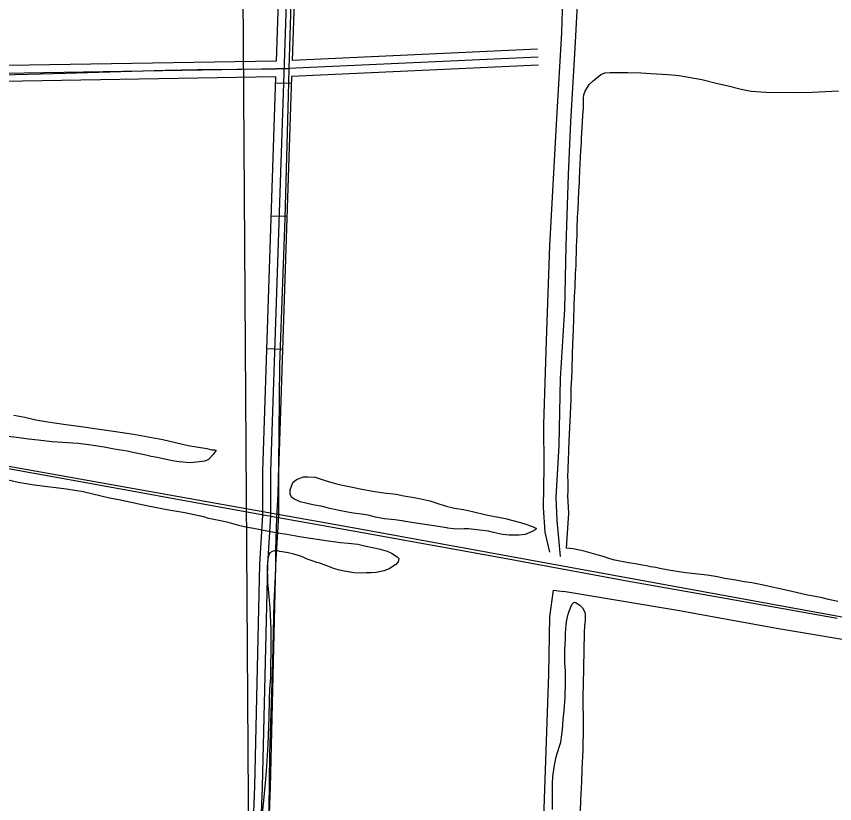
# Model space of a CAD drawing. Extents: x 3508733 to 3546731, y 546897 to 572481.
# Drawn here: x 3523017 to 3524556, y 553969 to 555449 of the extents above; entities that cross this region are included whole.
import ezdxf

# ---------------------------------------------------------------- set-up
doc = ezdxf.new("R2010")
doc.units = 0
for name, color, linetype in [('V-DTCH-CNTR', 7, 'Continuous'), ('V-GRID-MAJR', 7, 'Continuous'), ('V-RAIL-TRAK', 7, 'Continuous'), ('V-ROAD-CNTR', 7, 'Continuous'), ('V-SITE-VEGE', 7, 'Continuous'), ('V-TOPO-SHOR', 7, 'Continuous')]:
    doc.layers.add(name, color=color, linetype=linetype)

msp = doc.modelspace()

# ---------------------------------------------------------------- linework, layer by layer
at = {"layer": 'V-DTCH-CNTR'}
msp.add_line((3523529.9, 555350.3), (3523506.9, 555350.2), dxfattribs=at)
for points in [[(3523593.4, 557291.5), (3523584.9, 557073.7), (3523577.6, 556839.4), (3523570.4, 556619.5), (3523563.1, 556349.7), (3523562.4, 556321.3), (3523561.4, 556285.6), (3523553.3, 556043.2), (3523545.4, 555779.6), (3523534.4, 555495), (3523529.9, 555350.3), (3523528.4, 555299.9), (3523522.3, 555069.1), (3523512.4, 554794.1), (3523510.7, 554604.8), (3523509.1, 554552.1), (3523506.6, 554506.7)], [(3523562.4, 556321.3), (3523656.9, 556324), (3523856.4, 556327.5), (3524034.9, 556330.4), (3524077.8, 556330.9), (3524070.9, 556158.4), (3524066, 556043.5), (3524059.7, 555900), (3524052.3, 555738.3), (3524042.7, 555418), (3524033.6, 555257.3), (3524020.2, 555017.4), (3524013.6, 554838.9), (3524009.2, 554681.7), (3524009.3, 554601.4), (3524008.3, 554525.5), (3524011.5, 554479.3), (3524020.1, 554441.9)], [(3522441.8, 555328.2), (3522509.6, 555331.3), (3522638.5, 555335.5), (3522801.5, 555337.7), (3522942.2, 555338.1), (3523110.1, 555342.4), (3523297.5, 555348), (3523358, 555348.9), (3523506.9, 555350.2)], [(3523506.6, 554506.7), (3523505, 554445.6), (3523505.1, 554408.3), (3523501.6, 554347.1), (3523499.2, 554235.7), (3523493.3, 554062), (3523491.7, 553907.5), (3523487.1, 553750.3), (3523481.3, 553621.5), (3523477.2, 553520.9), (3523471.6, 553446.5), (3523469, 553401.5), (3523470.6, 553387.3), (3523477.6, 553376.1)]]:
    msp.add_lwpolyline(points, dxfattribs=at)
at = {"layer": 'V-GRID-MAJR'}
msp.add_spline([(3523465.4, 552368.2), (3523424.9, 558426), (3523384.3, 564486.9), (3523343.8, 570547.9), (3523343.8, 570551)], degree=3, dxfattribs=at)
at = {"layer": 'V-RAIL-TRAK'}
msp.add_lwpolyline([(3524561.5, 554316.7), (3524350.3, 554354.6), (3524165.8, 554387.4), (3523939.3, 554429.3), (3523668.5, 554477.7), (3523506.6, 554506.7), (3523413.2, 554523.5), (3523152, 554571.3), (3522872.5, 554621.8), (3522583.9, 554673.3), (3522291.3, 554726.7), (3522024.4, 554775), (3521740.2, 554825.7), (3521453.7, 554877.5), (3521208.7, 554922.9), (3520933.9, 554971.7), (3520691.4, 555015.5)], dxfattribs=at)
at = {"layer": 'V-ROAD-CNTR'}
for p, q in [((3523534.7, 555322.5), (3523504.7, 555323.5)), ((3523526.4, 555072.6), (3523496.4, 555073.6)), ((3523518, 554822.8), (3523488, 554823.8))]:
    msp.add_line(p, q, dxfattribs=at)
for points in [[(3523539.8, 556372.9), (3523506.1, 555365)], [(3523554.7, 556372.4), (3523495.4, 554593.6)], [(3523569.7, 556371.9), (3523536.2, 555366.1)], [(3516514, 555770.7), (3518504.7, 555413), (3521298.4, 554907.1), (3523660.2, 554486.2), (3525992.9, 554060.5)], [(3523998.6, 555372.2), (3523515.4, 555350.2), (3522808.4, 555338.4), (3522465.4, 555330.7), (3522430.8, 555335.7)], [(3523997.9, 555387.2), (3523536.2, 555366.1)], [(3523506.1, 555365), (3522808.1, 555353.4), (3522466.3, 555345.7), (3522446.1, 555348.6)], [(3523999.3, 555357.3), (3523535.2, 555336)], [(3523505.1, 555335), (3522808.7, 555323.4), (3522464.5, 555315.7), (3522445.4, 555318.4)], [(3523505.1, 555335), (3523480.4, 554594.1)], [(3523535.2, 555336), (3523510.4, 554593.1)], [(3523480.4, 554593.6), (3523480.2, 554511.3), (3523474.7, 554419.2), (3523465, 554000.8), (3523448.5, 553570), (3523442.4, 553395)], [(3523495.4, 554593.6), (3523495.2, 554510.8), (3523489.7, 554418.6), (3523480, 554000.3), (3523463.5, 553569.5), (3523457.4, 553394.5)], [(3523510.4, 554593.6), (3523510.2, 554510.3), (3523504.7, 554417.9), (3523495, 553999.9), (3523478.5, 553568.9), (3523472.4, 553393.9)]]:
    msp.add_lwpolyline(points, dxfattribs=at)
at = {"layer": 'V-SITE-VEGE'}
for p, q in [((3523002, 554577.8), (3523020.9, 554573.5)), ((3523020.9, 554573.5), (3523050.8, 554568.5)), ((3523050.8, 554568.5), (3523060.8, 554567)), ((3523060.8, 554567), (3523111.6, 554560.8)), ((3523111.6, 554560.8), (3523143.3, 554555.5)), ((3523143.3, 554555.5), (3523192.7, 554544.1)), ((3523192.7, 554544.1), (3523209.9, 554540.9)), ((3523209.9, 554540.9), (3523247.7, 554532.7)), ((3523247.7, 554532.7), (3523268.3, 554528.1)), ((3523268.3, 554528.1), (3523300.6, 554522)), ((3523300.6, 554522), (3523334.3, 554516)), ((3523334.3, 554516), (3523369.3, 554508.5)), ((3523369.3, 554508.5), (3523376.5, 554506.4)), ((3523376.5, 554506.4), (3523398.5, 554502.1)), ((3523398.5, 554502.1), (3523413.3, 554498.6)), ((3523413.3, 554498.6), (3523435.2, 554492.6)), ((3523435.2, 554492.6), (3523449.3, 554489.4)), ((3523449.3, 554489.4), (3523470.6, 554485.4)), ((3523470.6, 554485.4), (3523485.4, 554482.6)), ((3523485.4, 554482.6), (3523509.1, 554478.3)), ((3523509.1, 554478.3), (3523525.9, 554475.8)), ((3523525.9, 554475.8), (3523553.4, 554470.7)), ((3523553.4, 554470.7), (3523570.9, 554468.2)), ((3523570.9, 554468.2), (3523596, 554464.3)), ((3523596, 554464.3), (3523627.3, 554459.9)), ((3523627.3, 554459.9), (3523641.7, 554458.8)), ((3523641.7, 554458.8), (3523659.6, 554456.9)), ((3523659.6, 554456.9), (3523672.3, 554453.8)), ((3523672.3, 554453.8), (3523690.2, 554449.5)), ((3523690.2, 554449.5), (3523701.5, 554447.4)), ((3523492.3, 554437.1), (3523490.2, 554428.9)), ((3523494.4, 554440.5), (3523492.3, 554437.1)), ((3523498.5, 554442.9), (3523494.4, 554440.5)), ((3523503, 554443.9), (3523498.5, 554442.9)), ((3523508.9, 554443.9), (3523503, 554443.9)), ((3523512.3, 554443.2), (3523508.9, 554443.9)), ((3523517.4, 554442.4), (3523512.3, 554443.2)), ((3523528.4, 554440.6), (3523517.4, 554442.4)), ((3523539.4, 554437.8), (3523528.4, 554440.6)), ((3523550.1, 554434.6), (3523539.4, 554437.8)), ((3523556.9, 554432.2), (3523550.1, 554434.6)), ((3523701.5, 554447.4), (3523714.6, 554443.8)), ((3523714.6, 554443.8), (3523722.8, 554440)), ((3523722.8, 554440), (3523733.4, 554433)), ((3523489.8, 554421.6), (3523489, 554415.1)), ((3523490.2, 554428.9), (3523489.8, 554421.6)), ((3523564.1, 554428.7), (3523556.9, 554432.2)), ((3523575.8, 554424.8), (3523564.1, 554428.7)), ((3523582.7, 554422.4), (3523575.8, 554424.8)), ((3523588.5, 554421), (3523582.7, 554422.4)), ((3523596.4, 554417.8), (3523588.5, 554421)), ((3523730.9, 554418.3), (3523718.8, 554410.1)), ((3523735.8, 554423.7), (3523730.9, 554418.3)), ((3523733.4, 554433), (3523736.5, 554429.6)), ((3523736.5, 554429.6), (3523735.8, 554423.7)), ((3523489, 554415.1), (3523489, 554405.1)), ((3523489, 554405.1), (3523489.6, 554397.6)), ((3523601.2, 554416.1), (3523596.4, 554417.8)), ((3523608.4, 554413.6), (3523601.2, 554416.1)), ((3523614.2, 554410.8), (3523608.4, 554413.6)), ((3523622.8, 554408.3), (3523614.2, 554410.8)), ((3523630.7, 554406.6), (3523622.8, 554408.3)), ((3523652, 554403), (3523630.7, 554406.6)), ((3523666.1, 554402.2), (3523652, 554403)), ((3523675.4, 554402.8), (3523666.1, 554402.2)), ((3523684.7, 554403.1), (3523675.4, 554402.8)), ((3523694.3, 554403.7), (3523684.7, 554403.1)), ((3523708.5, 554406.4), (3523694.3, 554403.7)), ((3523718.8, 554410.1), (3523708.5, 554406.4)), ((3523489.6, 554397.6), (3523489.9, 554384.5)), ((3523489.9, 554384.5), (3523491.2, 554372.4)), ((3523491.2, 554372.4), (3523493.1, 554351.4)), ((3523493.1, 554351.4), (3523494, 554336.3)), ((3523494, 554336.3), (3523496.1, 554297.1)), ((3523496.1, 554297.1), (3523495.9, 554255.4)), ((3523495.9, 554255.4), (3523495.3, 554227.2)), ((3523495.3, 554227.2), (3523495.2, 554205.9)), ((3523495.2, 554205.9), (3523493.3, 554184.3)), ((3523493.3, 554184.3), (3523493.2, 554163.6)), ((3523493.2, 554163.6), (3523492.2, 554131.6)), ((3523492.2, 554131.6), (3523490.2, 554080)), ((3523490.2, 554080), (3523487.1, 554029.8)), ((3523487.1, 554029.8), (3523485.5, 554008.2)), ((3523485.5, 554008.2), (3523482.2, 553974.5)), ((3523482.2, 553974.5), (3523480, 553949.7))]:
    msp.add_line(p, q, dxfattribs=at)
for points in [[(3524052, 554449.2), (3524056.4, 554514.8), (3524055.9, 554526.2), (3524055.1, 554537.2), (3524054.6, 554547.5), (3524055.1, 554556.1), (3524055.4, 554574.4), (3524054.6, 554584.4), (3524054.6, 554586.8), (3524055.4, 554593.6), (3524055.6, 554600.5), (3524056.2, 554613.2), (3524056.5, 554633.5), (3524057.2, 554651.1), (3524057.5, 554663.1), (3524060.2, 554714.7), (3524060.8, 554728.8), (3524061.2, 554751.1), (3524061.9, 554768.3), (3524062.9, 554785.8), (3524063.4, 554814), (3524064.1, 554832.9), (3524065.3, 554861.1), (3524065.7, 554878.7), (3524066.5, 554904.8), (3524067.5, 554922.3), (3524068.2, 554939.9), (3524069, 554965.3), (3524070.4, 554980.4), (3524071.1, 555016.9), (3524072.1, 555036.8), (3524072.4, 555049.9), (3524073.1, 555071.2), (3524073.8, 555086.3), (3524075.4, 555120.4), (3524076.4, 555136.9), (3524076.5, 555142.7), (3524077.2, 555159.2), (3524079.3, 555197), (3524080.2, 555211.1), (3524080.4, 555219.4), (3524081, 555231.1), (3524081.8, 555239.3), (3524082.9, 555262.7), (3524083.9, 555276.4), (3524084.3, 555295.3), (3524084.7, 555301.2), (3524087.3, 555308.3), (3524094.7, 555320.9), (3524102.4, 555328), (3524116.7, 555339.4), (3524124.4, 555343.1), (3524134.4, 555343.6), (3524153.3, 555343.2), (3524167.4, 555343.3), (3524192.2, 555342.8), (3524210.7, 555341.4), (3524243, 555339.4), (3524264, 555337.7), (3524296.2, 555332.2), (3524306.8, 555330), (3524336.3, 555322.5), (3524353.8, 555318.8), (3524380.8, 555312.4), (3524399.3, 555308.6), (3524426.8, 555306.7)], [(3524426.8, 555306.7), (3524487.7, 555305.6), (3524514.6, 555306.4), (3524551.4, 555308.5), (3524563.5, 555308.9)], [(3523012.8, 554699.5), (3523033.1, 554695.2), (3523054.1, 554690.6), (3523076.4, 554686.7), (3523110.4, 554681.6), (3523134.8, 554678.7), (3523174, 554673.2), (3523199.8, 554669.3), (3523237.6, 554663.2), (3523293.2, 554653.5), (3523340.6, 554642.5), (3523375.7, 554636.4), (3523384.3, 554634.3), (3523390.8, 554633.9), (3523392.9, 554633.5), (3523392.2, 554631.5), (3523387.6, 554625.3), (3523379, 554616.1), (3523371.7, 554612.7), (3523355.9, 554610.8), (3523343.5, 554609.8), (3523323.6, 554611.7), (3523311.2, 554613.5), (3523293.7, 554617), (3523282, 554619.5), (3523270.7, 554621.7), (3523258.3, 554624.5), (3523239.7, 554628.1), (3523225.7, 554631.3), (3523201.6, 554635.2), (3523182.7, 554638.8), (3523153.5, 554643.5), (3523133.6, 554646), (3523084.7, 554649.1), (3523058.3, 554652.4), (3523040, 554653.9), (3523022.5, 554656.4), (3522996.7, 554659.7)], [(3524562.4, 554349), (3524545, 554352.8), (3524533.3, 554355.8), (3524516.9, 554358.8), (3524505.2, 554360.8), (3524486.7, 554365.2), (3524473.7, 554368.2), (3524416.5, 554380.7), (3524401, 554383.7), (3524386.6, 554386.1), (3524370.8, 554388.8), (3524349.6, 554391.9), (3524335.9, 554395.3), (3524317, 554398.1), (3524287.8, 554401.4), (3524275.8, 554403), (3524244.3, 554408), (3524227.8, 554410.8), (3524219.9, 554412.6), (3524210.3, 554414.2), (3524202.8, 554416), (3524194.2, 554417.2), (3524185.3, 554419.1), (3524169.5, 554421.8), (3524158.5, 554423.4), (3524143.1, 554426.5), (3524133.9, 554429.1), (3524120.9, 554433.8), (3524111.6, 554436), (3524085.3, 554443.4), (3524064.4, 554447.9), (3524052, 554449.2)], [(3524025.8, 553958), (3524025.8, 553993.8), (3524026.1, 554006.2), (3524026.7, 554019.9), (3524029.8, 554041.2), (3524032.9, 554056.6), (3524038.4, 554075.1), (3524041.6, 554084.3), (3524043.6, 554098.1), (3524044.8, 554107.7), (3524046.2, 554126.9), (3524047.9, 554143.1), (3524049.8, 554168.5), (3524050.3, 554197), (3524050.4, 554218), (3524049.3, 554233.5), (3524049.1, 554257.3), (3524050.2, 554278.9), (3524050.3, 554288.5), (3524050.9, 554297.8), (3524051.7, 554305), (3524052.6, 554314.7), (3524055.2, 554324.9), (3524057, 554330.7), (3524061, 554340.3), (3524062.4, 554343.4), (3524066.6, 554347.4), (3524069.3, 554347), (3524077.2, 554341.7), (3524082.2, 554337.1), (3524086.9, 554328.8), (3524087.5, 554324), (3524087.3, 554312.6), (3524086.1, 554304), (3524085.5, 554290.3), (3524083.6, 554191.6), (3524082.6, 554173.7), (3524083.5, 554112.8), (3524082.6, 554069.1), (3524081.3, 554034), (3524080.5, 554010), (3524078.8, 553975.9), (3524078.1, 553954.3)]]:
    msp.add_lwpolyline(points, dxfattribs=at)
msp.add_lwpolyline([(3523749, 554499), (3523747, 554499.7), (3523729.1, 554502.6), (3523709.1, 554504.4), (3523693, 554507.6), (3523678.9, 554511.2), (3523661.7, 554513.7), (3523650.7, 554514.8), (3523634.2, 554518), (3523621.5, 554520.8), (3523604.7, 554524.4), (3523593.4, 554527.6), (3523574.8, 554530.8), (3523562.1, 554533.6), (3523551.1, 554536.5), (3523539.1, 554542.1), (3523535, 554544.8), (3523532.6, 554551), (3523532.7, 554559), (3523537.3, 554572.7), (3523544.5, 554578.5), (3523557.3, 554583.2), (3523565.9, 554583.5), (3523579.6, 554582.4), (3523599.9, 554576), (3523619.8, 554570.4), (3523631.1, 554567.6), (3523649.7, 554563.7), (3523664.1, 554560.5), (3523690.9, 554555.8), (3523708.5, 554553.3), (3523731.8, 554550.4), (3523746.3, 554547.8), (3523765.8, 554544.6), (3523777.9, 554542.1), (3523795.4, 554537.9), (3523806.4, 554534.7), (3523825.9, 554528.4), (3523841.4, 554524.1), (3523858.6, 554521.6), (3523875.1, 554518.1), (3523901.2, 554512), (3523917.6, 554508.8), (3523937.2, 554505.2), (3523948.9, 554501.7), (3523965.7, 554497.5), (3523975.7, 554494.3), (3523988, 554489.8), (3523995.9, 554486.3), (3523993.5, 554483.9), (3523987.6, 554480.5), (3523974.5, 554475.1), (3523963.2, 554473.8), (3523944.2, 554473.9), (3523931.5, 554475), (3523915, 554478.6), (3523905.4, 554481), (3523883.4, 554483.6), (3523867.6, 554485.8), (3523859.4, 554485.8), (3523848, 554485.2), (3523839.4, 554485.3), (3523829.1, 554486.7), (3523827, 554487.4)], close=True, dxfattribs=at)
at = {"layer": 'V-TOPO-SHOR'}
for points in [[(3524040.9, 554433.4), (3524034.3, 554501.2), (3524032.9, 554545), (3524038.2, 554642.4), (3524041, 554768.2), (3524049, 554898.6), (3524051.8, 555017.1), (3524056.2, 555151.8), (3524060.4, 555251), (3524068.4, 555389.1), (3524076.7, 555541.2)], [(3523976.8, 553123.3), (3523988.5, 553415.4), (3523998, 553708.5), (3524009.9, 553959.6), (3524018.9, 554212.4), (3524021, 554320), (3524027.4, 554370.1), (3524046.4, 554367.5)], [(3524627.2, 554268), (3524446.9, 554298.2), (3524264.7, 554331.2), (3524046.4, 554367.5)]]:
    msp.add_lwpolyline(points, dxfattribs=at)

doc.saveas('drawing.dxf')
